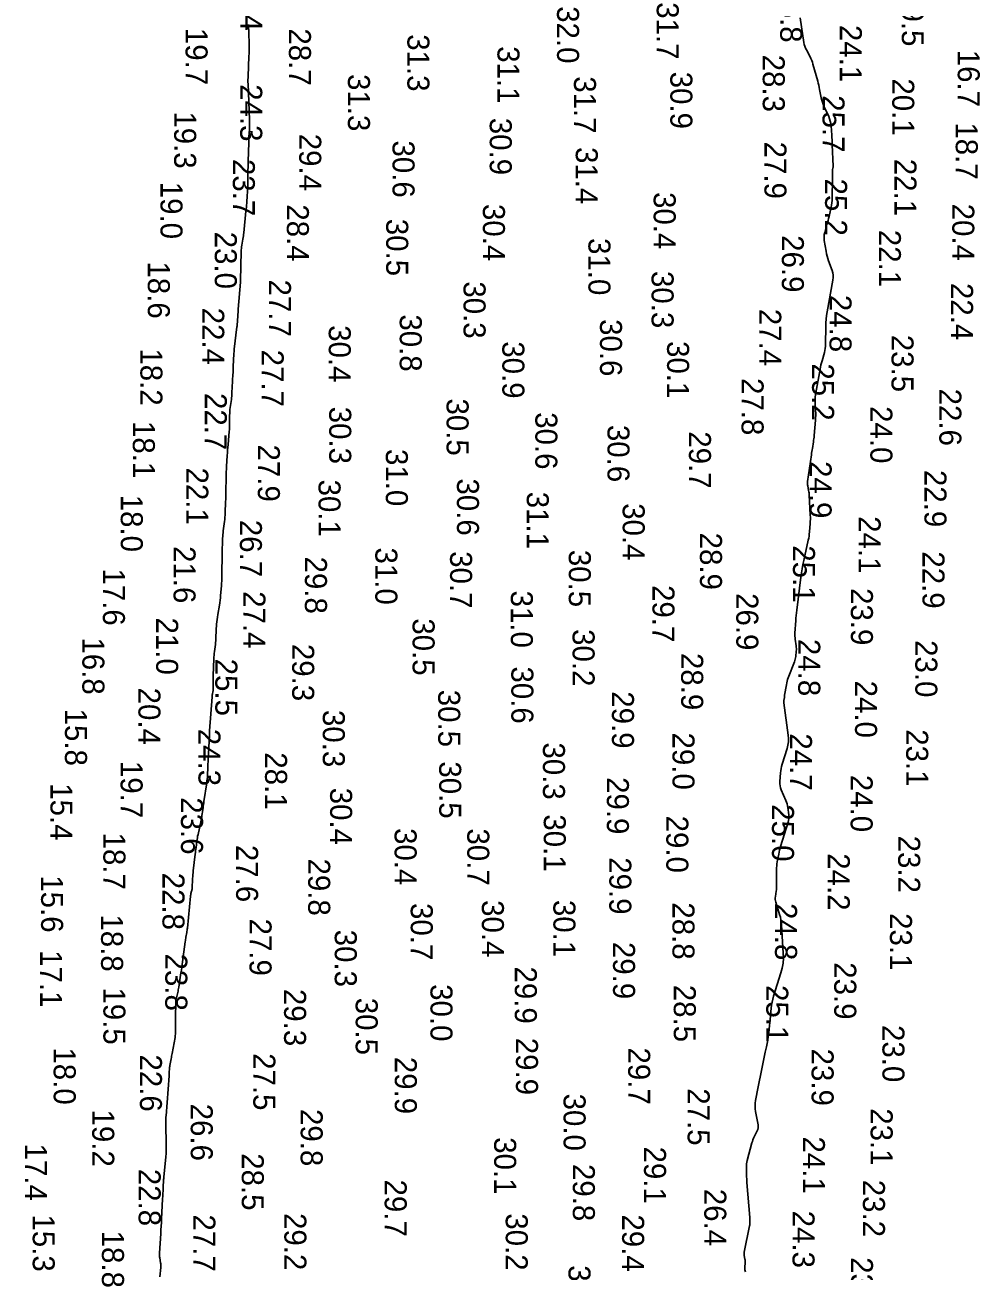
# Model space of a CAD drawing. Extents: x 1178573 to 1187098, y 693282 to 751751.
# Drawn here: x 1179135 to 1179678, y 709221 to 709929 of the extents above; entities that cross this region are included whole.
import ezdxf

# ---------------------------------------------------------------- set-up
doc = ezdxf.new("R2010")
doc.units = 0
doc.layers.add('V-HYDS-MAJR', color=7, linetype='Continuous')
doc.layers.add('V-HYDS-SOUN', color=7, linetype='Continuous')

msp = doc.modelspace()

# ---------------------------------------------------------------- linework, layer by layer
at = {"layer": 'V-HYDS-MAJR'}
for points in [[(1179575.53, 709932.74), (1179577.6, 709918.84), (1179577.81, 709917.74), (1179578.11, 709916.68), (1179578.5, 709915.64), (1179578.98, 709914.64), (1179581.09, 709910.69), (1179581.59, 709909.69), (1179582.03, 709908.66), (1179582.41, 709907.62), (1179582.74, 709906.55), (1179585.42, 709896.93), (1179585.73, 709895.74), (1179586.02, 709894.55), (1179586.29, 709893.35), (1179586.54, 709892.15), (1179587.46, 709887.32), (1179587.73, 709886.12), (1179588.06, 709884.95), (1179588.47, 709883.8), (1179588.95, 709882.67), (1179591.69, 709876.73), (1179592.2, 709875.49), (1179592.59, 709874.21), (1179592.86, 709872.91), (1179593.01, 709871.58), (1179593.39, 709866.18), (1179593.47, 709864.83), (1179593.55, 709863.48), (1179593.62, 709862.13), (1179593.68, 709860.77), (1179594.18, 709848.68), (1179594.18, 709848.4), (1179594.17, 709848.13), (1179594.13, 709847.86), (1179594.08, 709847.59), (1179593.85, 709846.52), (1179593.8, 709846.25), (1179593.77, 709845.98), (1179593.75, 709845.71), (1179593.76, 709845.44), (1179593.85, 709843.45), (1179593.86, 709843.03), (1179593.87, 709842.6), (1179593.87, 709842.18), (1179593.87, 709841.76), (1179593.68, 709830.31), (1179593.62, 709829.04), (1179593.5, 709827.78), (1179593.31, 709826.52), (1179593.06, 709825.28), (1179591.85, 709820.14), (1179591.57, 709818.99), (1179591.29, 709817.84), (1179590.98, 709816.69), (1179590.67, 709815.55), (1179589.39, 709810.98), (1179589.14, 709809.84), (1179589.01, 709808.69), (1179589.01, 709807.53), (1179589.15, 709806.36), (1179590.18, 709800.3), (1179590.45, 709798.91), (1179590.78, 709797.54), (1179591.17, 709796.18), (1179591.63, 709794.84), (1179593.6, 709789.47), (1179594, 709788.13), (1179594.21, 709786.76), (1179594.24, 709785.39), (1179594.08, 709783.99), (1179590.83, 709765.85), (1179590.51, 709763.8), (1179590.27, 709761.74), (1179590.12, 709759.68), (1179590.05, 709757.6), (1179589.93, 709747.56), (1179589.88, 709746.35), (1179589.75, 709745.15), (1179589.53, 709743.96), (1179589.23, 709742.78), (1179587.89, 709738.11), (1179587.57, 709736.93), (1179587.28, 709735.75), (1179587.01, 709734.57), (1179586.78, 709733.38), (1179584.31, 709720.02), (1179584.11, 709718.74), (1179583.99, 709717.46), (1179583.94, 709716.17), (1179583.97, 709714.88), (1179584.23, 709709.69), (1179584.27, 709708.4), (1179584.27, 709707.1), (1179584.23, 709705.81), (1179584.14, 709704.51), (1179583.41, 709695.74), (1179583.33, 709694.82), (1179583.23, 709693.9), (1179583.11, 709692.99), (1179582.98, 709692.07), (1179582.4, 709688.42), (1179582.26, 709687.51), (1179582.12, 709686.6), (1179581.98, 709685.68), (1179581.85, 709684.77), (1179579.68, 709669.66), (1179579.62, 709669.01), (1179579.61, 709668.36), (1179579.65, 709667.71), (1179579.76, 709667.06), (1179580.29, 709664.46), (1179580.41, 709663.82), (1179580.5, 709663.16), (1179580.57, 709662.51), (1179580.62, 709661.85), (1179581.22, 709650.55), (1179581.27, 709649.36), (1179581.27, 709648.16), (1179581.24, 709646.96), (1179581.16, 709645.77), (1179580.77, 709640.98), (1179580.66, 709639.79), (1179580.5, 709638.6), (1179580.3, 709637.42), (1179580.06, 709636.25), (1179577.46, 709624.72), (1179576.97, 709622.4), (1179576.54, 709620.07), (1179576.16, 709617.73), (1179575.85, 709615.38), (1179573.55, 709596.5), (1179573.38, 709595.03), (1179573.23, 709593.56), (1179573.1, 709592.09), (1179573, 709590.61), (1179572.52, 709583.5), (1179572.48, 709582.63), (1179572.49, 709581.76), (1179572.55, 709580.9), (1179572.65, 709580.03), (1179573.18, 709576.38), (1179573.27, 709575.62), (1179573.31, 709574.85), (1179573.3, 709574.09), (1179573.24, 709573.32), (1179572.93, 709570.25), (1179572.82, 709569.49), (1179572.67, 709568.74), (1179572.47, 709568), (1179572.21, 709567.28), (1179568.71, 709558.23), (1179568.36, 709557.26), (1179568.07, 709556.27), (1179567.82, 709555.27), (1179567.63, 709554.25), (1179566.66, 709548.35), (1179566.64, 709548.24), (1179566.63, 709548.12), (1179566.62, 709548.01), (1179566.62, 709547.89), (1179566.62, 709547.43), (1179566.62, 709547.31), (1179566.61, 709547.2), (1179566.6, 709547.09), (1179566.57, 709546.97), (1179566.22, 709545.31), (1179566.16, 709544.99), (1179566.14, 709544.68), (1179566.14, 709544.36), (1179566.17, 709544.04), (1179568.71, 709525.64), (1179568.88, 709523.7), (1179568.82, 709521.77), (1179568.55, 709519.86), (1179568.06, 709517.97), (1179565.23, 709509.05), (1179564.89, 709507.86), (1179564.62, 709506.65), (1179564.42, 709505.43), (1179564.29, 709504.2), (1179563.92, 709499.25), (1179563.9, 709498.02), (1179564.03, 709496.82), (1179564.31, 709495.65), (1179564.74, 709494.5), (1179567.38, 709488.55), (1179567.77, 709487.57), (1179568.09, 709486.58), (1179568.32, 709485.56), (1179568.49, 709484.53), (1179568.98, 709480.34), (1179569.05, 709479.29), (1179569.01, 709478.26), (1179568.86, 709477.24), (1179568.61, 709476.23), (1179564.39, 709462.46), (1179564.08, 709461.38), (1179563.79, 709460.3), (1179563.54, 709459.21), (1179563.32, 709458.11), (1179562.49, 709453.7), (1179562.31, 709452.59), (1179562.18, 709451.48), (1179562.1, 709450.36), (1179562.08, 709449.24), (1179562.09, 709440.26), (1179562.08, 709439.46), (1179562.03, 709438.67), (1179561.96, 709437.88), (1179561.86, 709437.1), (1179561.39, 709433.96), (1179561.32, 709433.17), (1179561.33, 709432.4), (1179561.44, 709431.63), (1179561.62, 709430.87), (1179563.81, 709423.75), (1179564.21, 709422.31), (1179564.52, 709420.84), (1179564.74, 709419.37), (1179564.88, 709417.87), (1179565.89, 709401.86), (1179565.94, 709399), (1179565.73, 709396.17), (1179565.26, 709393.37), (1179564.53, 709390.61), (1179560.41, 709377.43), (1179559.93, 709375.76), (1179559.54, 709374.06), (1179559.24, 709372.35), (1179559.02, 709370.62), (1179558.18, 709361.98), (1179558.09, 709361.08), (1179558, 709360.19), (1179557.9, 709359.29), (1179557.8, 709358.4), (1179557.34, 709354.5), (1179557.25, 709353.76), (1179557.14, 709353.03), (1179557.01, 709352.29), (1179556.87, 709351.56), (1179556.27, 709348.64), (1179556.12, 709347.91), (1179555.97, 709347.19), (1179555.82, 709346.46), (1179555.67, 709345.73), (1179553.07, 709333.33), (1179552.69, 709331.51), (1179552.33, 709329.69), (1179551.97, 709327.86), (1179551.63, 709326.04), (1179550.19, 709318.19), (1179549.98, 709316.63), (1179549.9, 709315.07), (1179549.98, 709313.52), (1179550.19, 709311.96), (1179551.56, 709304.45), (1179551.66, 709303.54), (1179551.61, 709302.65), (1179551.41, 709301.79), (1179551.07, 709300.94), (1179549.4, 709297.6), (1179549.01, 709296.75), (1179548.66, 709295.89), (1179548.35, 709295.01), (1179548.09, 709294.12), (1179545.47, 709284.22), (1179545.24, 709283.2), (1179545.07, 709282.17), (1179544.98, 709281.13), (1179544.97, 709280.08), (1179545.04, 709275.86), (1179545.07, 709274.81), (1179545.11, 709273.76), (1179545.17, 709272.7), (1179545.24, 709271.65), (1179546.8, 709251.71), (1179546.83, 709251.33), (1179546.85, 709250.95), (1179546.87, 709250.57), (1179546.88, 709250.18), (1179546.92, 709248.65), (1179546.92, 709248.27), (1179546.89, 709247.89), (1179546.85, 709247.51), (1179546.78, 709247.13), (1179543.71, 709232.08), (1179543.64, 709231.59), (1179543.62, 709231.11), (1179543.64, 709230.62), (1179543.72, 709230.13), (1179544.14, 709228.18), (1179544.23, 709227.69), (1179544.28, 709227.2), (1179544.29, 709226.7), (1179544.27, 709226.21), (1179544.04, 709223.35), (1179544.02, 709222.71), (1179544.1, 709222.09), (1179544.25, 709221.49), (1179544.5, 709220.9)], [(1179211.93, 709218.12), (1179212.4, 709223.4), (1179212.43, 709224.08), (1179212.43, 709224.76), (1179212.38, 709225.44), (1179212.29, 709226.11), (1179211.83, 709228.81), (1179211.73, 709229.49), (1179211.68, 709230.17), (1179211.66, 709230.85), (1179211.69, 709231.53), (1179212.39, 709242.67), (1179212.52, 709244.75), (1179212.64, 709246.83), (1179212.76, 709248.91), (1179212.87, 709250.99), (1179213.45, 709262.18), (1179213.48, 709262.82), (1179213.51, 709263.47), (1179213.54, 709264.12), (1179213.57, 709264.77), (1179213.7, 709267.46), (1179213.73, 709268.05), (1179213.76, 709268.65), (1179213.79, 709269.25), (1179213.82, 709269.84), (1179213.96, 709272.22), (1179214, 709272.82), (1179214.04, 709273.41), (1179214.09, 709274.01), (1179214.14, 709274.6), (1179215.26, 709286.18), (1179215.42, 709288.05), (1179215.52, 709289.93), (1179215.57, 709291.81), (1179215.56, 709293.69), (1179215.39, 709304.46), (1179215.39, 709304.72), (1179215.38, 709304.99), (1179215.36, 709305.26), (1179215.35, 709305.52), (1179215.27, 709306.63), (1179215.25, 709306.87), (1179215.25, 709307.12), (1179215.26, 709307.36), (1179215.27, 709307.6), (1179215.36, 709308.58), (1179215.38, 709308.82), (1179215.4, 709309.06), (1179215.42, 709309.31), (1179215.44, 709309.55), (1179217.13, 709332.27), (1179217.16, 709332.75), (1179217.2, 709333.24), (1179217.23, 709333.72), (1179217.25, 709334.21), (1179217.36, 709336.15), (1179217.4, 709336.64), (1179217.45, 709337.12), (1179217.52, 709337.6), (1179217.6, 709338.08), (1179218.32, 709341.82), (1179218.47, 709342.6), (1179218.61, 709343.39), (1179218.76, 709344.17), (1179218.9, 709344.96), (1179220.52, 709354.02), (1179220.68, 709355.01), (1179220.79, 709356.01), (1179220.85, 709357.01), (1179220.87, 709358.01), (1179220.86, 709362.04), (1179220.86, 709363.05), (1179220.86, 709364.05), (1179220.86, 709365.06), (1179220.87, 709366.07), (1179220.94, 709373.44), (1179220.97, 709374.22), (1179221.04, 709375), (1179221.16, 709375.76), (1179221.32, 709376.53), (1179222.06, 709379.57), (1179222.24, 709380.33), (1179222.4, 709381.09), (1179222.54, 709381.86), (1179222.67, 709382.63), (1179223.89, 709390.6), (1179224.12, 709392.18), (1179224.35, 709393.77), (1179224.58, 709395.35), (1179224.79, 709396.94), (1179226.31, 709408.33), (1179226.4, 709408.98), (1179226.5, 709409.63), (1179226.61, 709410.28), (1179226.73, 709410.93), (1179227.21, 709413.52), (1179227.32, 709414.17), (1179227.42, 709414.82), (1179227.51, 709415.47), (1179227.58, 709416.13), (1179229.3, 709434.23), (1179229.35, 709434.6), (1179229.41, 709434.96), (1179229.48, 709435.32), (1179229.57, 709435.68), (1179229.97, 709437.1), (1179230.06, 709437.46), (1179230.13, 709437.82), (1179230.18, 709438.19), (1179230.21, 709438.55), (1179230.5, 709444.3), (1179230.56, 709445.37), (1179230.64, 709446.45), (1179230.74, 709447.53), (1179230.86, 709448.6), (1179231.97, 709458.08), (1179232.08, 709459.01), (1179232.2, 709459.93), (1179232.32, 709460.86), (1179232.44, 709461.79), (1179232.93, 709465.49), (1179233.06, 709466.41), (1179233.21, 709467.33), (1179233.38, 709468.25), (1179233.57, 709469.16), (1179235.35, 709477.36), (1179235.53, 709478.24), (1179235.69, 709479.12), (1179235.84, 709480), (1179235.96, 709480.88), (1179236.44, 709484.43), (1179236.56, 709485.32), (1179236.68, 709486.2), (1179236.81, 709487.09), (1179236.94, 709487.97), (1179238.52, 709498.5), (1179238.66, 709499.59), (1179238.78, 709500.67), (1179238.88, 709501.76), (1179238.94, 709502.86), (1179239.14, 709507.23), (1179239.19, 709508.32), (1179239.24, 709509.42), (1179239.3, 709510.51), (1179239.35, 709511.61), (1179240.08, 709525.66), (1179240.08, 709525.86), (1179240.09, 709526.06), (1179240.1, 709526.25), (1179240.11, 709526.45), (1179240.13, 709527.23), (1179240.13, 709527.43), (1179240.14, 709527.62), (1179240.15, 709527.82), (1179240.17, 709528.01), (1179241.57, 709547.37), (1179241.6, 709547.74), (1179241.64, 709548.11), (1179241.7, 709548.47), (1179241.76, 709548.84), (1179242.04, 709550.3), (1179242.1, 709550.67), (1179242.15, 709551.04), (1179242.17, 709551.41), (1179242.18, 709551.78), (1179242.15, 709556.05), (1179242.14, 709556.88), (1179242.15, 709557.72), (1179242.17, 709558.55), (1179242.19, 709559.39), (1179242.54, 709568.94), (1179242.59, 709569.96), (1179242.67, 709570.99), (1179242.76, 709572.01), (1179242.89, 709573.03), (1179243.42, 709577.11), (1179243.55, 709578.13), (1179243.65, 709579.15), (1179243.73, 709580.17), (1179243.79, 709581.2), (1179244.15, 709588.55), (1179244.24, 709589.93), (1179244.38, 709591.3), (1179244.55, 709592.66), (1179244.77, 709594.02), (1179245.72, 709599.46), (1179245.95, 709600.81), (1179246.14, 709602.17), (1179246.3, 709603.54), (1179246.43, 709604.91), (1179246.88, 709610.39), (1179246.98, 709611.76), (1179247.06, 709613.13), (1179247.11, 709614.51), (1179247.14, 709615.88), (1179247.31, 709629.34), (1179247.33, 709630.36), (1179247.35, 709631.37), (1179247.38, 709632.39), (1179247.41, 709633.41), (1179247.57, 709637.47), (1179247.62, 709638.48), (1179247.7, 709639.5), (1179247.79, 709640.51), (1179247.91, 709641.52), (1179248.59, 709646.83), (1179248.73, 709648.06), (1179248.85, 709649.28), (1179248.94, 709650.51), (1179249, 709651.74), (1179249.24, 709658.03), (1179249.3, 709659.49), (1179249.34, 709660.95), (1179249.38, 709662.41), (1179249.4, 709663.87), (1179249.53, 709671.97), (1179249.56, 709673.52), (1179249.62, 709675.06), (1179249.69, 709676.61), (1179249.78, 709678.16), (1179250.19, 709684.34), (1179250.29, 709685.88), (1179250.41, 709687.43), (1179250.53, 709688.97), (1179250.66, 709690.52), (1179251.32, 709698.07), (1179251.4, 709699.2), (1179251.47, 709700.33), (1179251.51, 709701.46), (1179251.52, 709702.59), (1179251.54, 709707.21), (1179251.56, 709708.29), (1179251.62, 709709.37), (1179251.72, 709710.45), (1179251.85, 709711.53), (1179252.52, 709716.17), (1179252.64, 709717.07), (1179252.74, 709717.98), (1179252.81, 709718.9), (1179252.85, 709719.81), (1179253, 709723.61), (1179253.04, 709724.45), (1179253.08, 709725.3), (1179253.12, 709726.15), (1179253.18, 709726.99), (1179253.39, 709730.38), (1179253.45, 709731.22), (1179253.49, 709732.07), (1179253.53, 709732.92), (1179253.57, 709733.76), (1179253.78, 709739.66), (1179253.84, 709740.93), (1179253.93, 709742.19), (1179254.04, 709743.45), (1179254.18, 709744.71), (1179255.7, 709757.45), (1179255.71, 709757.49), (1179255.71, 709757.52), (1179255.72, 709757.56), (1179255.72, 709757.6), (1179255.75, 709757.78), (1179255.76, 709757.8), (1179255.76, 709757.83), (1179255.76, 709757.86), (1179255.76, 709757.88), (1179255.77, 709757.99), (1179255.77, 709758.02), (1179255.77, 709758.04), (1179255.77, 709758.07), (1179255.77, 709758.1), (1179256.19, 709763.63), (1179256.26, 709764.57), (1179256.33, 709765.5), (1179256.4, 709766.43), (1179256.47, 709767.36), (1179257.62, 709782.73), (1179257.62, 709782.81), (1179257.63, 709782.89), (1179257.63, 709782.97), (1179257.63, 709783.05), (1179257.65, 709783.37), (1179257.65, 709783.44), (1179257.65, 709783.52), (1179257.65, 709783.6), (1179257.66, 709783.68), (1179258.07, 709800.17), (1179258.11, 709801.06), (1179258.18, 709801.95), (1179258.29, 709802.84), (1179258.43, 709803.72), (1179259.07, 709807.23), (1179259.22, 709808.11), (1179259.36, 709809), (1179259.47, 709809.88), (1179259.57, 709810.77), (1179260.8, 709822.99), (1179260.91, 709824.15), (1179261.02, 709825.31), (1179261.11, 709826.46), (1179261.21, 709827.62), (1179261.56, 709832.26), (1179261.64, 709833.42), (1179261.7, 709834.58), (1179261.75, 709835.75), (1179261.78, 709836.91), (1179261.91, 709844.72), (1179261.94, 709846.4), (1179261.98, 709848.09), (1179262.02, 709849.78), (1179262.06, 709851.47), (1179262.35, 709861.89), (1179262.37, 709862.61), (1179262.4, 709863.34), (1179262.44, 709864.06), (1179262.49, 709864.78), (1179262.7, 709867.97), (1179262.74, 709868.55), (1179262.76, 709869.13), (1179262.78, 709869.71), (1179262.78, 709870.28), (1179262.77, 709872.6), (1179262.76, 709873.18), (1179262.75, 709873.75), (1179262.74, 709874.33), (1179262.72, 709874.91), (1179261.97, 709895.36), (1179261.96, 709895.57), (1179261.96, 709895.77), (1179261.95, 709895.98), (1179261.95, 709896.18), (1179261.95, 709897.01), (1179261.95, 709897.21), (1179261.95, 709897.42), (1179261.95, 709897.63), (1179261.95, 709897.83), (1179261.97, 709898.79), (1179261.97, 709899.02), (1179261.98, 709899.24), (1179261.99, 709899.47), (1179262, 709899.7), (1179262.51, 709910.82), (1179262.58, 709912.7), (1179262.61, 709914.59), (1179262.61, 709916.47), (1179262.56, 709918.36), (1179262.23, 709928.96)]]:
    msp.add_lwpolyline(points, dxfattribs=at)

# ---------------------------------------------------------------- texts
at = {"layer": 'V-HYDS-SOUN'}
for s, p in [('24.4 ', (1179257.68, 709957.95)), ('25.8 ', (1179564.12, 709951.31)), ('19.5 ', (1179633.18, 709949.13)), ('32.0 ', (1179437.43, 709939.45)), ('31.7 ', (1179494.03, 709941.7)), ('19.7 ', (1179226.51, 709927.13)), ('28.7 ', (1179285.2, 709926.84)), ('31.3 ', (1179352.46, 709923.53)), ('24.1 ', (1179597.98, 709928.8)), ('31.1 ', (1179403.59, 709916.73)), ('28.3 ', (1179554.23, 709911.91)), ('16.7 ', (1179664.93, 709914.73)), ('30.9 ', (1179501.75, 709902.27)), ('24.3 ', (1179257.54, 709895.15)), ('31.3 ', (1179318.7, 709900.92)), ('31.7 ', (1179447.05, 709899.67)), ('20.1 ', (1179627.73, 709898.45)), ('25.7 ', (1179588.15, 709888.91)), ('19.3 ', (1179220.04, 709879.73)), ('30.9 ', (1179399.22, 709876.08)), ('29.4 ', (1179291.04, 709867.04)), ('18.7 ', (1179663.81, 709873.49)), ('30.6 ', (1179344.03, 709863.22)), ('31.4 ', (1179448.06, 709859.49)), ('27.9 ', (1179555.19, 709862.57)), ('23.7 ', (1179253.35, 709852.72)), ('22.1 ', (1179629.01, 709852.82)), ('19.0 ', (1179212.27, 709839.78)), ('25.2 ', (1179589.62, 709841.6)), ('30.4 ', (1179492.29, 709833.94)), ('28.4 ', (1179284.02, 709826.95)), ('30.4 ', (1179395.34, 709827.18)), ('20.4 ', (1179661.84, 709827.34)), ('30.5 ', (1179340.43, 709818.75)), ('23.0 ', (1179243.11, 709811.43)), ('22.1 ', (1179620.15, 709812.49)), ('31.0 ', (1179455.25, 709807.82)), ('26.9 ', (1179565.07, 709809.45)), ('18.6 ', (1179205.08, 709794.55)), ('30.3 ', (1179491.11, 709789.14)), ('27.7 ', (1179273.85, 709784.25)), ('30.3 ', (1179384.35, 709783.24)), ('22.4 ', (1179661.15, 709782.33)), ('24.8 ', (1179592.13, 709775.56)), ('22.4 ', (1179235.96, 709768.29)), ('27.4 ', (1179552.23, 709767.63)), ('30.8 ', (1179348.11, 709764.5)), ('30.6 ', (1179461.81, 709761.81)), ('30.4 ', (1179307.81, 709758.34)), ('30.9 ', (1179406.37, 709749.21)), ('30.1 ', (1179499.91, 709749.34)), ('23.5 ', (1179627.34, 709752.9)), ('18.2 ', (1179200.87, 709745.18)), ('27.7 ', (1179269.72, 709744.46)), ('25.2 ', (1179582.24, 709736.68)), ('27.8 ', (1179542.2, 709728.35)), ('22.7 ', (1179237.43, 709719.85)), ('22.6 ', (1179654.49, 709722.34)), ('30.3 ', (1179308.07, 709712.07)), ('30.5 ', (1179374.71, 709716.75)), ('24.0 ', (1179615.32, 709712.41)), ('30.6 ', (1179425.1, 709708.96)), ('18.1 ', (1179196.57, 709703.96)), ('30.6 ', (1179466.07, 709701.74)), ('29.7 ', (1179512.33, 709698.1)), ('27.9 ', (1179267.56, 709690.59)), ('31.0 ', (1179340.22, 709688.07)), ('22.1 ', (1179226.91, 709677.52)), ('24.9 ', (1179580.82, 709681.2)), ('22.9 ', (1179646.04, 709676.18)), ('30.1 ', (1179302.01, 709670.7)), ('30.6 ', (1179380.61, 709671.36)), ('18.0 ', (1179189.73, 709662.12)), ('31.1 ', (1179420.25, 709663.81)), ('30.4 ', (1179474.7, 709657.3)), ('26.7 ', (1179257.35, 709647.87)), ('24.1 ', (1179608.64, 709649.93)), ('28.9 ', (1179518.58, 709640.59)), ('25.1 ', (1179571.4, 709633.39)), ('21.6 ', (1179219.68, 709632.97)), ('29.8 ', (1179294.3, 709627)), ('31.0 ', (1179334.25, 709632.16)), ('30.7 ', (1179376.7, 709630.05)), ('30.5 ', (1179444.1, 709630.82)), ('22.9 ', (1179644.92, 709629.96)), ('17.6 ', (1179179.59, 709620.28)), ('27.4 ', (1179259.35, 709607.36)), ('31.0 ', (1179411.19, 709607.69)), ('29.7 ', (1179491.6, 709610.83)), ('26.9 ', (1179539.21, 709606.27)), ('23.9 ', (1179604.27, 709609.12)), ('21.0 ', (1179209.81, 709592.4)), ('30.5 ', (1179355.42, 709591.94)), ('30.2 ', (1179446.25, 709585.82)), ('16.8 ', (1179167.92, 709581.1)), ('29.3 ', (1179287.04, 709577.43)), ('24.8 ', (1179574.38, 709580.25)), ('23.0 ', (1179640.84, 709579.57)), ('28.9 ', (1179507.91, 709572.28)), ('25.5 ', (1179243.41, 709569.04)), ('30.6 ', (1179411.48, 709564.63)), ('24.0 ', (1179606.63, 709556.57)), ('20.4 ', (1179199.74, 709552.6)), ('30.5 ', (1179369.96, 709551.39)), ('29.9 ', (1179468.61, 709550.53)), ('15.8 ', (1179158.05, 709540.68)), ('30.3 ', (1179304.43, 709539.93)), ('24.3 ', (1179233.82, 709529.23)), ('29.0 ', (1179502.98, 709527.11)), ('23.1 ', (1179635.67, 709528.96)), ('30.3 ', (1179429.43, 709521.49)), ('24.7 ', (1179569.68, 709526.64)), ('28.1 ', (1179271.66, 709515.87)), ('19.7 ', (1179189.63, 709510.99)), ('30.5 ', (1179370.51, 709510.74)), ('29.9 ', (1179465.72, 709501.81)), ('24.0 ', (1179604.13, 709503.1)), ('15.4 ', (1179149.8, 709498.31)), ('30.4 ', (1179308.59, 709495.78)), ('23.6 ', (1179223.92, 709490.36)), ('25.0 ', (1179559.48, 709486.4)), ('30.1 ', (1179429.9, 709480.67)), ('29.0 ', (1179499.47, 709479.93)), ('30.4 ', (1179345.21, 709472.88)), ('30.7 ', (1179386.45, 709472.67)), ('18.7 ', (1179179.85, 709470.31)), ('23.2 ', (1179631.12, 709468.57)), ('27.6 ', (1179255.22, 709463.32)), ('24.2 ', (1179591.16, 709458.56)), ('29.8 ', (1179296.14, 709455.58)), ('29.9 ', (1179467.1, 709456.3)), ('15.6 ', (1179144.49, 709446.06)), ('22.8 ', (1179213.39, 709447.54)), ('30.7 ', (1179354.36, 709430.32)), ('30.4 ', (1179394.75, 709431.97)), ('30.1 ', (1179435.35, 709432.08)), ('28.8 ', (1179502.96, 709430.71)), ('24.8 ', (1179561.2, 709430.32)), ('18.8 ', (1179178.55, 709423.85)), ('27.9 ', (1179262.84, 709421.49)), ('23.1 ', (1179626.45, 709424.6)), ('30.3 ', (1179311.22, 709415.19)), ('29.9 ', (1179469.23, 709408.24)), ('17.1 ', (1179143.94, 709403.57)), ('23.8 ', (1179215, 709401.61)), ('29.9 ', (1179413.46, 709394.29)), ('23.9 ', (1179594.82, 709396.69)), ('19.5 ', (1179179.86, 709382.4)), ('29.3 ', (1179282.45, 709381.56)), ('30.0 ', (1179365.55, 709384.26)), ('28.5 ', (1179503.72, 709383.91)), ('25.1 ', (1179556.21, 709383.76)), ('30.5 ', (1179323.11, 709376.56)), ('23.0 ', (1179622.18, 709361.07)), ('29.9 ', (1179414.12, 709353.84)), ('18.0 ', (1179151.64, 709348.34)), ('22.6 ', (1179200.59, 709344.36)), ('27.5 ', (1179265, 709345.09)), ('29.7 ', (1179477.82, 709348.3)), ('23.9 ', (1179581.96, 709347.67)), ('29.9 ', (1179345.32, 709343.01)), ('30.0 ', (1179441.14, 709322.13)), ('27.5 ', (1179511.59, 709325.15)), ('26.6 ', (1179229.46, 709316.41)), ('19.2 ', (1179173.51, 709313.09)), ('29.8 ', (1179291.87, 709313.39)), ('23.1 ', (1179615.5, 709313.81)), ('30.1 ', (1179401.72, 709297.37)), ('24.1 ', (1179577.01, 709297.8)), ('17.4 ', (1179135.3, 709293.75)), ('28.5 ', (1179258.44, 709288.27)), ('29.1 ', (1179486.82, 709292.06)), ('29.8 ', (1179446.4, 709282.19)), ('22.8 ', (1179199.88, 709279.43)), ('29.7 ', (1179339.57, 709273.36)), ('23.2 ', (1179611.11, 709273.23)), ('26.4 ', (1179521.03, 709268.09)), ('15.3 ', (1179139.73, 709253.54)), ('27.7 ', (1179230.94, 709253.54)), ('29.2 ', (1179282.6, 709254.33)), ('30.2 ', (1179408.29, 709254.17)), ('29.4 ', (1179474.38, 709253.55)), ('24.3 ', (1179571.13, 709255.68)), ('18.8 ', (1179179.04, 709244.33)), ('30.0 ', (1179443.93, 709224.68)), ('23.3 ', (1179604.3, 709229.27))]:
    msp.add_text(s, height=12.5, rotation=270, dxfattribs=at).set_placement(p)

doc.saveas('drawing.dxf')
